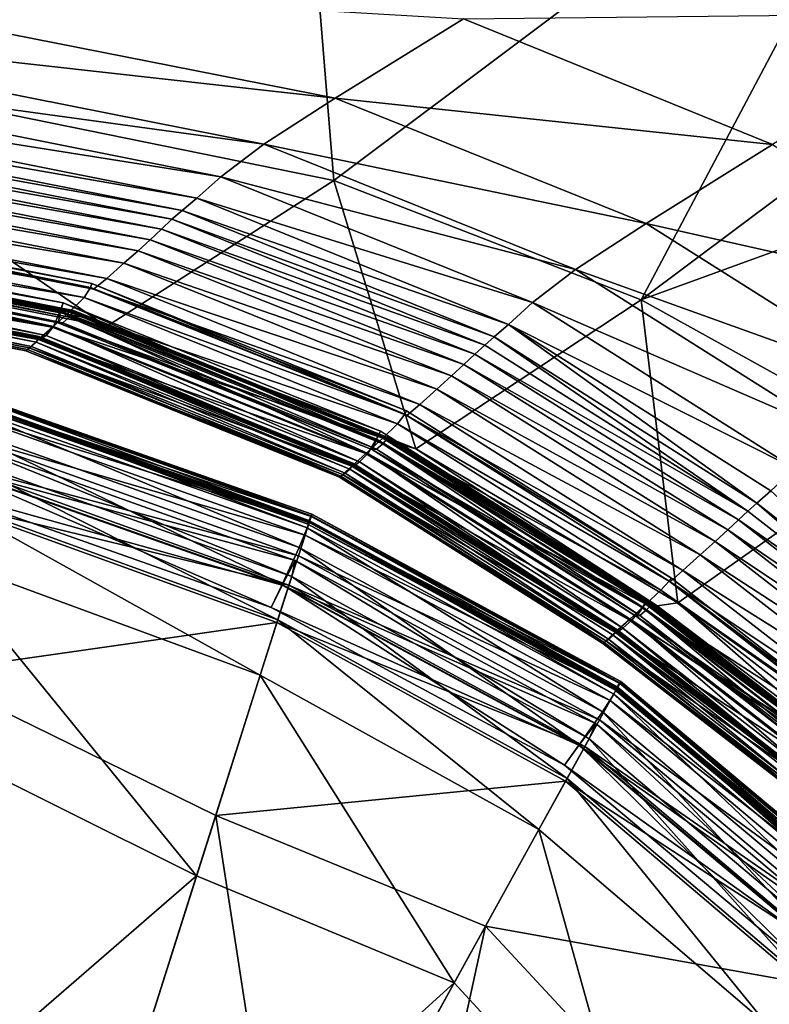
# Model space of a CAD drawing. Header units: millimetres. Extents: x 2387 to 13955, y -4964 to 364.
# Tile 617 of 1056: x 6929 to 6962, y -2908 to -2864. Entities that reach past the tile are written whole.
import ezdxf

# ---------------------------------------------------------------- set-up
doc = ezdxf.new("R2010")
doc.units = ezdxf.units.MM
doc.header["$MEASUREMENT"] = 0
doc.layers.add('Predefinito', color=7, linetype='Continuous', true_color=0x000000)

msp = doc.modelspace()

# ---------------------------------------------------------------- linework, layer by layer
at = {"layer": 'Predefinito'}
for points in [[(6914.95, -2865.628, 486.539), (6940.281, -2844.508, 608.632), (6881.755, -2834.739, 608.711)], [(6940.281, -2844.508, 608.632), (6914.95, -2865.628, 486.539), (6942.463, -2871.227, 486.176)], [(6942.463, -2871.227, 486.176), (6969.574, -2850.903, 608.395), (6940.281, -2844.508, 608.632)], [(6969.574, -2850.903, 608.395), (6942.463, -2871.227, 486.176), (6956.001, -2876.493, 485.82)], [(6956.001, -2876.493, 485.82), (6983.206, -2856.125, 608.157), (6969.574, -2850.903, 608.395)], [(6994.749, -2862.371, 608.078), (6983.206, -2856.125, 608.157), (6956.001, -2876.493, 485.82)], [(6911.879, -2864.183, 12.254), (6914.856, -2862.143, 12.171), (6942.524, -2867.603, 12.171)], [(6948.175, -2864.108, 12.171), (6942.524, -2867.603, 12.171), (6914.856, -2862.143, 12.171)], [(6956.001, -2876.493, 485.82), (6967.512, -2882.874, 485.701), (6994.749, -2862.371, 608.078)], [(6971.081, -2863.857, 12.171), (6961.795, -2869.649, 12.171), (6948.175, -2864.108, 12.171)], [(6910.106, -2865.624, 12.505), (6911.879, -2864.183, 12.254), (6939.381, -2869.634, 12.256)], [(6942.524, -2867.603, 12.171), (6939.381, -2869.634, 12.256), (6911.879, -2864.183, 12.254)], [(6942.524, -2867.603, 12.171), (6948.175, -2864.108, 12.171), (6961.795, -2869.649, 12.171)], [(6909.116, -2866.576, 12.844), (6910.106, -2865.624, 12.505), (6937.489, -2871.065, 12.51)], [(6939.381, -2869.634, 12.256), (6937.489, -2871.065, 12.51), (6910.106, -2865.624, 12.505)], [(6914.95, -2865.628, 486.539), (6905.471, -2872.348, 441.057), (6932.444, -2877.662, 440.811)], [(6932.444, -2877.662, 440.811), (6942.463, -2871.227, 486.176), (6914.95, -2865.628, 486.539)], [(6908.487, -2867.15, 13.192), (6909.116, -2866.576, 12.844), (6936.427, -2872.004, 12.852)], [(6937.489, -2871.065, 12.51), (6936.427, -2872.004, 12.852), (6909.116, -2866.576, 12.844)], [(6908.034, -2867.559, 13.432), (6908.487, -2867.15, 13.192), (6935.778, -2872.557, 13.198)], [(6936.427, -2872.004, 12.852), (6935.778, -2872.557, 13.198), (6908.487, -2867.15, 13.192)], [(6907.572, -2868.019, 13.448), (6908.034, -2867.559, 13.432), (6935.327, -2872.941, 13.433)], [(6935.778, -2872.557, 13.198), (6935.327, -2872.941, 13.433), (6908.034, -2867.559, 13.432)], [(6939.381, -2869.634, 12.256), (6942.524, -2867.603, 12.171), (6956.224, -2873.124, 12.171)], [(6961.795, -2869.649, 12.171), (6956.224, -2873.124, 12.171), (6942.524, -2867.603, 12.171)], [(6907.096, -2868.505, 13.412), (6907.572, -2868.019, 13.448), (6934.861, -2873.373, 13.443)], [(6935.327, -2872.941, 13.433), (6934.861, -2873.373, 13.443), (6907.572, -2868.019, 13.448)], [(6906.605, -2868.995, 13.496), (6907.096, -2868.505, 13.412), (6934.367, -2873.84, 13.404)], [(6934.861, -2873.373, 13.443), (6934.367, -2873.84, 13.404), (6907.096, -2868.505, 13.412)], [(6906.037, -2869.551, 13.879), (6906.605, -2868.995, 13.496), (6933.832, -2874.326, 13.49)], [(6934.367, -2873.84, 13.404), (6933.832, -2874.326, 13.49), (6906.605, -2868.995, 13.496)], [(6905.331, -2870.237, 14.741), (6906.037, -2869.551, 13.879), (6933.21, -2874.881, 13.877)], [(6933.832, -2874.326, 13.49), (6933.21, -2874.881, 13.877), (6906.037, -2869.551, 13.879)], [(6937.489, -2871.065, 12.51), (6939.381, -2869.634, 12.256), (6953.116, -2875.154, 12.258)], [(6956.224, -2873.124, 12.171), (6953.116, -2875.154, 12.258), (6939.381, -2869.634, 12.256)], [(6956.224, -2873.124, 12.171), (6961.795, -2869.649, 12.171), (6973.321, -2876.969, 12.171)], [(6904.767, -2870.71, 15.646), (6905.331, -2870.237, 14.741), (6932.455, -2875.555, 14.741)], [(6933.21, -2874.881, 13.877), (6932.455, -2875.555, 14.741), (6905.331, -2870.237, 14.741)], [(6904.379, -2871.086, 16.197), (6904.625, -2870.629, 16.16), (6931.742, -2875.945, 16.165)], [(6904.625, -2870.629, 16.16), (6904.66, -2870.449, 16.318), (6931.796, -2875.774, 16.326)], [(6904.66, -2870.449, 16.318), (6904.625, -2870.629, 16.16), (6931.742, -2875.945, 16.165)], [(6931.796, -2875.774, 16.326), (6931.742, -2875.945, 16.165), (6904.625, -2870.629, 16.16)], [(6931.865, -2876.019, 15.647), (6931.742, -2875.945, 16.165), (6904.625, -2870.629, 16.16)], [(6904.625, -2870.629, 16.16), (6904.767, -2870.71, 15.646), (6931.865, -2876.019, 15.647)], [(6931.742, -2875.945, 16.165), (6931.796, -2875.774, 16.326), (6904.66, -2870.449, 16.318)], [(6932.455, -2875.555, 14.741), (6931.865, -2876.019, 15.647), (6904.767, -2870.71, 15.646)], [(6903.78, -2871.738, 16.944), (6904.379, -2871.086, 16.197), (6931.455, -2876.386, 16.198)], [(6931.742, -2875.945, 16.165), (6931.455, -2876.386, 16.198), (6904.379, -2871.086, 16.197)], [(6942.463, -2871.227, 486.176), (6932.444, -2877.662, 440.811), (6946.075, -2883.063, 440.574)], [(6936.427, -2872.004, 12.852), (6937.489, -2871.065, 12.51), (6951.221, -2876.609, 12.519)], [(6953.116, -2875.154, 12.258), (6951.221, -2876.609, 12.519), (6937.489, -2871.065, 12.51)], [(6946.075, -2883.063, 440.574), (6956.001, -2876.493, 485.82), (6942.463, -2871.227, 486.176)], [(6903.287, -2872.224, 427.574), (6903.315, -2871.696, 426.638), (6930.412, -2876.996, 426.63)], [(6903.382, -2871.304, 426.488), (6903.294, -2871.714, 426.429), (6930.389, -2877.013, 426.421)], [(6903.315, -2871.696, 426.638), (6903.382, -2871.304, 426.488), (6930.526, -2876.618, 426.478)], [(6930.526, -2876.618, 426.478), (6930.412, -2876.996, 426.63), (6903.315, -2871.696, 426.638)], [(6930.389, -2877.013, 426.421), (6930.526, -2876.618, 426.478), (6903.382, -2871.304, 426.488)], [(6903.908, -2871.663, 433.477), (6903.869, -2871.766, 433.306), (6930.936, -2877.058, 433.3)], [(6903.92, -2871.724, 433.672), (6903.908, -2871.663, 433.477), (6930.986, -2876.958, 433.47)], [(6930.936, -2877.058, 433.3), (6930.986, -2876.958, 433.47), (6903.908, -2871.663, 433.477)], [(6903.069, -2872.426, 18.688), (6903.78, -2871.738, 16.944), (6930.811, -2877.021, 16.944)], [(6903.294, -2871.714, 426.429), (6903.088, -2872.39, 425.629), (6930.106, -2877.665, 425.625)], [(6930.106, -2877.665, 425.625), (6930.389, -2877.013, 426.421), (6903.294, -2871.714, 426.429)], [(6903.75, -2871.972, 432.398), (6903.494, -2872.22, 429.99), (6930.518, -2877.498, 429.986)], [(6903.869, -2871.766, 433.306), (6903.75, -2871.972, 432.398), (6930.795, -2877.257, 432.393)], [(6930.518, -2877.498, 429.986), (6930.795, -2877.257, 432.393), (6903.75, -2871.972, 432.398)], [(6931.455, -2876.386, 16.198), (6930.811, -2877.021, 16.944), (6903.78, -2871.738, 16.944)], [(6930.795, -2877.257, 432.393), (6930.936, -2877.058, 433.3), (6903.869, -2871.766, 433.306)], [(6904.307, -2871.951, 435.622), (6903.92, -2871.724, 433.672), (6930.99, -2877.017, 433.666)], [(6930.986, -2876.958, 433.47), (6930.99, -2877.017, 433.666), (6903.92, -2871.724, 433.672)], [(6905.471, -2872.348, 441.057), (6904.307, -2871.951, 435.622), (6931.344, -2877.247, 435.556)], [(6930.99, -2877.017, 433.666), (6931.344, -2877.247, 435.556), (6904.307, -2871.951, 435.622)], [(6935.778, -2872.557, 13.198), (6936.427, -2872.004, 12.852), (6950.153, -2877.571, 12.864)], [(6951.221, -2876.609, 12.519), (6950.153, -2877.571, 12.864), (6936.427, -2872.004, 12.852)], [(6902.488, -2872.989, 21.717), (6903.069, -2872.426, 18.688), (6930.057, -2877.693, 18.688)], [(6903.088, -2872.39, 425.629), (6902.803, -2872.796, 423.257), (6929.781, -2878.057, 423.255)], [(6930.811, -2877.021, 16.944), (6930.057, -2877.693, 18.688), (6903.069, -2872.426, 18.688)], [(6929.781, -2878.057, 423.255), (6930.106, -2877.665, 425.625), (6903.088, -2872.39, 425.629)], [(6903.494, -2872.22, 429.99), (6903.287, -2872.224, 427.574), (6930.319, -2877.503, 427.569)], [(6930.412, -2876.996, 426.63), (6930.319, -2877.503, 427.569), (6903.287, -2872.224, 427.574)], [(6930.319, -2877.503, 427.569), (6930.518, -2877.498, 429.986), (6903.494, -2872.22, 429.99)], [(6931.344, -2877.247, 435.556), (6932.444, -2877.662, 440.811), (6905.471, -2872.348, 441.057)], [(6935.327, -2872.941, 13.433), (6935.778, -2872.557, 13.198), (6949.528, -2878.119, 13.206)], [(6950.153, -2877.571, 12.864), (6949.528, -2878.119, 13.206), (6935.778, -2872.557, 13.198)], [(6902.1, -2873.365, 25.291), (6902.488, -2872.989, 21.717), (6929.441, -2878.243, 21.717)], [(6902.468, -2872.932, 419.535), (6902.382, -2873.111, 417.707), (6929.336, -2878.364, 417.706)], [(6902.494, -2872.839, 419.713), (6902.468, -2872.932, 419.535), (6929.442, -2878.191, 419.533)], [(6929.336, -2878.364, 417.706), (6929.442, -2878.191, 419.533), (6902.468, -2872.932, 419.535)], [(6930.057, -2877.693, 18.688), (6929.441, -2878.243, 21.717), (6902.488, -2872.989, 21.717)], [(6929.442, -2878.191, 419.533), (6929.479, -2878.101, 419.711), (6902.494, -2872.839, 419.713)], [(6902.494, -2872.911, 419.903), (6902.494, -2872.839, 419.713), (6929.479, -2878.101, 419.711)], [(6902.564, -2872.959, 420.84), (6902.494, -2872.911, 419.903), (6929.469, -2878.171, 419.901)], [(6929.479, -2878.101, 419.711), (6929.469, -2878.171, 419.901), (6902.494, -2872.911, 419.903)], [(6902.803, -2872.796, 423.257), (6902.564, -2872.959, 420.84), (6929.53, -2878.217, 420.839)], [(6929.469, -2878.171, 419.901), (6929.53, -2878.217, 420.839), (6902.564, -2872.959, 420.84)], [(6929.53, -2878.217, 420.839), (6929.781, -2878.057, 423.255), (6902.803, -2872.796, 423.257)], [(6934.861, -2873.373, 13.443), (6935.327, -2872.941, 13.433), (6949.113, -2878.482, 13.433)], [(6949.528, -2878.119, 13.206), (6949.113, -2878.482, 13.433), (6935.327, -2872.941, 13.433)], [(6901.971, -2873.49, 28.67), (6902.1, -2873.365, 25.291), (6929.03, -2878.61, 25.291)], [(6902.2, -2873.299, 412.57), (6902.028, -2873.442, 360.748), (6928.954, -2878.685, 360.748)], [(6929.441, -2878.243, 21.717), (6929.03, -2878.61, 25.291), (6902.1, -2873.365, 25.291)], [(6902.382, -2873.111, 417.707), (6902.2, -2873.299, 412.57), (6929.138, -2878.546, 412.57)], [(6928.954, -2878.685, 360.748), (6929.138, -2878.546, 412.57), (6902.2, -2873.299, 412.57)], [(6929.138, -2878.546, 412.57), (6929.336, -2878.364, 417.706), (6902.382, -2873.111, 417.707)], [(6934.367, -2873.84, 13.404), (6934.861, -2873.373, 13.443), (6948.678, -2878.888, 13.435)], [(6949.113, -2878.482, 13.433), (6948.678, -2878.888, 13.435), (6934.861, -2873.373, 13.443)], [(6953.116, -2875.154, 12.258), (6956.224, -2873.124, 12.171), (6967.783, -2880.432, 12.171)], [(6973.321, -2876.969, 12.171), (6967.783, -2880.432, 12.171), (6956.224, -2873.124, 12.171)], [(6902.028, -2873.442, 360.748), (6901.971, -2873.49, 218.865), (6928.893, -2878.732, 218.865)], [(6928.893, -2878.732, 77.86), (6928.893, -2878.732, 218.865), (6901.971, -2873.49, 218.865)], [(6901.971, -2873.49, 218.865), (6901.971, -2873.49, 77.86), (6928.893, -2878.732, 77.86)], [(6928.893, -2878.732, 28.67), (6928.893, -2878.732, 77.86), (6901.971, -2873.49, 77.86)], [(6901.971, -2873.49, 77.86), (6901.971, -2873.49, 28.67), (6928.893, -2878.732, 28.67)], [(6929.03, -2878.61, 25.291), (6928.893, -2878.732, 28.67), (6901.971, -2873.49, 28.67)], [(6928.893, -2878.732, 218.865), (6928.954, -2878.685, 360.748), (6902.028, -2873.442, 360.748)], [(6933.832, -2874.326, 13.49), (6934.367, -2873.84, 13.404), (6948.197, -2879.34, 13.392)], [(6948.678, -2878.888, 13.435), (6948.197, -2879.34, 13.392), (6934.367, -2873.84, 13.404)], [(6933.21, -2874.881, 13.877), (6933.832, -2874.326, 13.49), (6947.649, -2879.843, 13.482)], [(6948.197, -2879.34, 13.392), (6947.649, -2879.843, 13.482), (6933.832, -2874.326, 13.49)], [(6932.455, -2875.555, 14.741), (6933.21, -2874.881, 13.877), (6947.009, -2880.423, 13.875)], [(6947.649, -2879.843, 13.482), (6947.009, -2880.423, 13.875), (6933.21, -2874.881, 13.877)], [(6951.221, -2876.609, 12.519), (6953.116, -2875.154, 12.258), (6964.688, -2882.46, 12.259)], [(6967.783, -2880.432, 12.171), (6964.688, -2882.46, 12.259), (6953.116, -2875.154, 12.258)], [(6931.865, -2876.019, 15.647), (6932.455, -2875.555, 14.741), (6946.251, -2881.109, 14.741)], [(6947.009, -2880.423, 13.875), (6946.251, -2881.109, 14.741), (6932.455, -2875.555, 14.741)], [(6931.455, -2876.386, 16.198), (6931.742, -2875.945, 16.165), (6945.592, -2881.534, 16.172)], [(6931.742, -2875.945, 16.165), (6931.796, -2875.774, 16.326), (6945.67, -2881.377, 16.337)], [(6931.796, -2875.774, 16.326), (6931.742, -2875.945, 16.165), (6945.592, -2881.534, 16.172)], [(6945.67, -2881.377, 16.337), (6945.592, -2881.534, 16.172), (6931.742, -2875.945, 16.165)], [(6931.742, -2875.945, 16.165), (6931.865, -2876.019, 15.647), (6945.678, -2881.585, 15.649)], [(6945.678, -2881.585, 15.649), (6945.592, -2881.534, 16.172), (6931.742, -2875.945, 16.165)], [(6945.592, -2881.534, 16.172), (6945.67, -2881.377, 16.337), (6931.796, -2875.774, 16.326)], [(6946.251, -2881.109, 14.741), (6945.678, -2881.585, 15.649), (6931.865, -2876.019, 15.647)], [(6930.811, -2877.021, 16.944), (6931.455, -2876.386, 16.198), (6945.269, -2881.955, 16.2)], [(6945.592, -2881.534, 16.172), (6945.269, -2881.955, 16.2), (6931.455, -2876.386, 16.198)], [(6930.526, -2876.618, 426.478), (6930.389, -2877.013, 426.421), (6944.326, -2882.646, 426.415)], [(6930.412, -2876.996, 426.63), (6930.526, -2876.618, 426.478), (6944.522, -2882.277, 426.47)], [(6944.326, -2882.646, 426.415), (6944.522, -2882.277, 426.47), (6930.526, -2876.618, 426.478)], [(6956.001, -2876.493, 485.82), (6946.075, -2883.063, 440.574), (6957.618, -2889.849, 440.494)], [(6950.153, -2877.571, 12.864), (6951.221, -2876.609, 12.519), (6962.787, -2883.928, 12.524)], [(6964.688, -2882.46, 12.259), (6962.787, -2883.928, 12.524), (6951.221, -2876.609, 12.519)], [(6957.618, -2889.849, 440.494), (6967.512, -2882.874, 485.701), (6956.001, -2876.493, 485.82)], [(6930.057, -2877.693, 18.688), (6930.811, -2877.021, 16.944), (6944.618, -2882.588, 16.944)], [(6930.389, -2877.013, 426.421), (6930.106, -2877.665, 425.625), (6943.954, -2883.259, 425.624)], [(6930.319, -2877.503, 427.569), (6930.412, -2876.996, 426.63), (6944.349, -2882.629, 426.624)], [(6943.954, -2883.259, 425.624), (6944.326, -2882.646, 426.415), (6930.389, -2877.013, 426.421)], [(6944.522, -2882.277, 426.47), (6944.349, -2882.629, 426.624), (6930.412, -2876.996, 426.63)], [(6930.795, -2877.257, 432.393), (6930.518, -2877.498, 429.986), (6944.337, -2883.078, 429.986)], [(6930.936, -2877.058, 433.3), (6930.795, -2877.257, 432.393), (6944.62, -2882.84, 432.393)], [(6944.337, -2883.078, 429.986), (6944.62, -2882.84, 432.393), (6930.795, -2877.257, 432.393)], [(6945.269, -2881.955, 16.2), (6944.618, -2882.588, 16.944), (6930.811, -2877.021, 16.944)], [(6930.986, -2876.958, 433.47), (6930.936, -2877.058, 433.3), (6944.78, -2882.649, 433.298)], [(6944.62, -2882.84, 432.393), (6944.78, -2882.649, 433.298), (6930.936, -2877.058, 433.3)], [(6930.99, -2877.017, 433.666), (6930.986, -2876.958, 433.47), (6944.842, -2882.556, 433.467)], [(6944.78, -2882.649, 433.298), (6944.842, -2882.556, 433.467), (6930.986, -2876.958, 433.47)], [(6944.842, -2882.556, 433.467), (6944.834, -2882.609, 433.663), (6930.99, -2877.017, 433.666)], [(6931.344, -2877.247, 435.556), (6930.99, -2877.017, 433.666), (6944.834, -2882.609, 433.663)], [(6932.444, -2877.662, 440.811), (6931.344, -2877.247, 435.556), (6945.122, -2882.785, 435.496)], [(6944.834, -2882.609, 433.663), (6945.122, -2882.785, 435.496), (6931.344, -2877.247, 435.556)], [(6929.441, -2878.243, 21.717), (6930.057, -2877.693, 18.688), (6943.869, -2883.265, 18.688)], [(6930.106, -2877.665, 425.625), (6929.781, -2878.057, 423.255), (6943.6, -2883.638, 423.255)], [(6944.618, -2882.588, 16.944), (6943.869, -2883.265, 18.688), (6930.057, -2877.693, 18.688)], [(6943.6, -2883.638, 423.255), (6943.954, -2883.259, 425.624), (6930.106, -2877.665, 425.625)], [(6930.518, -2877.498, 429.986), (6930.319, -2877.503, 427.569), (6944.167, -2883.097, 427.568)], [(6944.349, -2882.629, 426.624), (6944.167, -2883.097, 427.568), (6930.319, -2877.503, 427.569)], [(6944.167, -2883.097, 427.568), (6944.337, -2883.078, 429.986), (6930.518, -2877.498, 429.986)], [(6945.122, -2882.785, 435.496), (6946.075, -2883.063, 440.574), (6932.444, -2877.662, 440.811)], [(6961.105, -2885.449, 13.211), (6949.528, -2878.119, 13.206), (6950.153, -2877.571, 12.864)], [(6962.787, -2883.928, 12.524), (6961.715, -2884.903, 12.872), (6950.153, -2877.571, 12.864)], [(6950.153, -2877.571, 12.864), (6961.715, -2884.903, 12.872), (6961.105, -2885.449, 13.211)], [(6929.442, -2878.191, 419.533), (6929.336, -2878.364, 417.706), (6943.162, -2883.948, 417.706)], [(6929.479, -2878.101, 419.711), (6929.442, -2878.191, 419.533), (6943.286, -2883.783, 419.532)], [(6943.162, -2883.948, 417.706), (6943.286, -2883.783, 419.532), (6929.442, -2878.191, 419.533)], [(6929.469, -2878.171, 419.901), (6929.479, -2878.101, 419.711), (6943.336, -2883.699, 419.709)], [(6943.336, -2883.699, 419.709), (6943.313, -2883.762, 419.9), (6929.469, -2878.171, 419.901)], [(6929.53, -2878.217, 420.839), (6929.469, -2878.171, 419.901), (6943.313, -2883.762, 419.9)], [(6943.286, -2883.783, 419.532), (6943.336, -2883.699, 419.709), (6929.479, -2878.101, 419.711)], [(6929.781, -2878.057, 423.255), (6929.53, -2878.217, 420.839), (6943.356, -2883.8, 420.838)], [(6943.356, -2883.8, 420.838), (6943.6, -2883.638, 423.255), (6929.781, -2878.057, 423.255)], [(6960.714, -2885.8, 13.434), (6949.113, -2878.482, 13.433), (6949.528, -2878.119, 13.206)], [(6949.528, -2878.119, 13.206), (6961.105, -2885.449, 13.211), (6960.714, -2885.8, 13.434)], [(6928.893, -2878.732, 28.67), (6929.03, -2878.61, 25.291), (6942.848, -2884.189, 25.291)], [(6929.138, -2878.546, 412.57), (6928.954, -2878.685, 360.748), (6942.773, -2884.266, 360.748)], [(6929.03, -2878.61, 25.291), (6929.441, -2878.243, 21.717), (6943.257, -2883.82, 21.717)], [(6943.257, -2883.82, 21.717), (6942.848, -2884.189, 25.291), (6929.03, -2878.61, 25.291)], [(6929.336, -2878.364, 417.706), (6929.138, -2878.546, 412.57), (6942.957, -2884.127, 412.57)], [(6942.773, -2884.266, 360.748), (6942.957, -2884.127, 412.57), (6929.138, -2878.546, 412.57)], [(6942.957, -2884.127, 412.57), (6943.162, -2883.948, 417.706), (6929.336, -2878.364, 417.706)], [(6943.869, -2883.265, 18.688), (6943.257, -2883.82, 21.717), (6929.441, -2878.243, 21.717)], [(6943.313, -2883.762, 419.9), (6943.356, -2883.8, 420.838), (6929.53, -2878.217, 420.839)], [(6948.678, -2878.888, 13.435), (6949.113, -2878.482, 13.433), (6960.714, -2885.8, 13.434)], [(6928.954, -2878.685, 360.748), (6928.893, -2878.732, 218.865), (6942.712, -2884.312, 218.865)], [(6928.893, -2878.732, 218.865), (6928.893, -2878.732, 77.86), (6942.712, -2884.312, 77.86)], [(6942.712, -2884.312, 77.86), (6942.712, -2884.312, 218.865), (6928.893, -2878.732, 218.865)], [(6942.848, -2884.189, 25.291), (6942.712, -2884.312, 28.67), (6928.893, -2878.732, 28.67)], [(6928.893, -2878.732, 77.86), (6928.893, -2878.732, 28.67), (6942.712, -2884.312, 28.67)], [(6942.712, -2884.312, 28.67), (6942.712, -2884.312, 77.86), (6928.893, -2878.732, 77.86)], [(6942.712, -2884.312, 218.865), (6942.773, -2884.266, 360.748), (6928.954, -2878.685, 360.748)], [(6948.197, -2879.34, 13.392), (6948.678, -2878.888, 13.435), (6960.294, -2886.188, 13.431)], [(6960.714, -2885.8, 13.434), (6960.294, -2886.188, 13.431), (6948.678, -2878.888, 13.435)], [(6947.649, -2879.843, 13.482), (6948.197, -2879.34, 13.392), (6959.82, -2886.628, 13.385)], [(6960.294, -2886.188, 13.431), (6959.82, -2886.628, 13.385), (6948.197, -2879.34, 13.392)], [(6947.009, -2880.423, 13.875), (6947.649, -2879.843, 13.482), (6959.262, -2887.139, 13.477)], [(6959.82, -2886.628, 13.385), (6959.262, -2887.139, 13.477), (6947.649, -2879.843, 13.482)], [(6925.609, -2880.667, 418.517), (6925.564, -2880.826, 418.847), (6941.293, -2886.36, 418.847)], [(6925.564, -2880.826, 418.847), (6925.602, -2880.733, 419.203), (6941.341, -2886.273, 419.203)], [(6925.596, -2881.339, 296.747), (6925.656, -2880.765, 298.518), (6941.37, -2886.309, 298.518)], [(6925.602, -2880.733, 419.203), (6925.649, -2880.693, 419.926), (6941.383, -2886.239, 419.925)], [(6941.383, -2886.239, 419.925), (6941.341, -2886.273, 419.203), (6925.602, -2880.733, 419.203)], [(6925.675, -2880.453, 417.272), (6925.609, -2880.667, 418.517), (6941.361, -2886.21, 418.517)], [(6941.293, -2886.36, 418.847), (6941.361, -2886.21, 418.517), (6925.609, -2880.667, 418.517)], [(6925.649, -2880.693, 419.926), (6925.63, -2881.011, 421.354), (6941.294, -2886.546, 421.354)], [(6941.294, -2886.546, 421.354), (6941.383, -2886.239, 419.925), (6925.649, -2880.693, 419.926)], [(6925.656, -2880.765, 298.518), (6925.686, -2880.478, 301.001), (6941.459, -2886.034, 301.001)], [(6941.459, -2886.034, 301.001), (6941.37, -2886.309, 298.518), (6925.656, -2880.765, 298.518)], [(6925.696, -2880.382, 414.173), (6925.675, -2880.453, 417.272), (6941.456, -2886.009, 417.272)], [(6941.361, -2886.21, 418.517), (6941.456, -2886.009, 417.272), (6925.675, -2880.453, 417.272)], [(6925.686, -2880.478, 301.001), (6925.696, -2880.382, 304.514), (6941.488, -2885.942, 304.514)], [(6941.488, -2885.942, 304.514), (6941.459, -2886.034, 301.001), (6925.686, -2880.478, 301.001)], [(6925.696, -2880.382, 359.343), (6925.696, -2880.382, 398.452), (6941.488, -2885.942, 398.452)], [(6941.488, -2885.942, 398.452), (6941.488, -2885.942, 359.343), (6925.696, -2880.382, 359.343)], [(6925.696, -2880.382, 320.235), (6925.696, -2880.382, 359.343), (6941.488, -2885.942, 359.343)], [(6941.488, -2885.942, 359.343), (6941.488, -2885.942, 320.235), (6925.696, -2880.382, 320.235)], [(6941.456, -2886.009, 417.272), (6941.488, -2885.942, 414.173), (6925.696, -2880.382, 414.173)], [(6925.696, -2880.382, 398.452), (6925.696, -2880.382, 414.173), (6941.488, -2885.942, 414.173)], [(6941.488, -2885.942, 414.173), (6941.488, -2885.942, 398.452), (6925.696, -2880.382, 398.452)], [(6925.696, -2880.382, 304.514), (6925.696, -2880.382, 320.235), (6941.488, -2885.942, 320.235)], [(6941.488, -2885.942, 320.235), (6941.488, -2885.942, 304.514), (6925.696, -2880.382, 304.514)], [(6946.251, -2881.109, 14.741), (6947.009, -2880.423, 13.875), (6958.609, -2887.733, 13.874)], [(6959.262, -2887.139, 13.477), (6958.609, -2887.733, 13.874), (6947.009, -2880.423, 13.875)], [(6925.63, -2881.011, 421.354), (6925.427, -2881.919, 422.4), (6940.941, -2887.406, 422.399)], [(6941.341, -2886.273, 419.203), (6941.293, -2886.36, 418.847), (6925.564, -2880.826, 418.847)], [(6940.941, -2887.406, 422.399), (6941.294, -2886.546, 421.354), (6925.63, -2881.011, 421.354)], [(6945.678, -2881.585, 15.649), (6946.251, -2881.109, 14.741), (6957.848, -2888.425, 14.741)], [(6958.609, -2887.733, 13.874), (6957.848, -2888.425, 14.741), (6946.251, -2881.109, 14.741)], [(6925.496, -2882.296, 295.37), (6925.596, -2881.339, 296.747), (6941.193, -2886.86, 296.747)], [(6941.37, -2886.309, 298.518), (6941.193, -2886.86, 296.747), (6925.596, -2881.339, 296.747)], [(6945.269, -2881.955, 16.2), (6945.592, -2881.534, 16.172), (6957.241, -2888.892, 16.178)], [(6945.592, -2881.534, 16.172), (6945.67, -2881.377, 16.337), (6957.344, -2888.755, 16.346)], [(6957.344, -2888.755, 16.346), (6945.67, -2881.377, 16.337), (6945.592, -2881.534, 16.172)], [(6957.344, -2888.755, 16.346), (6957.241, -2888.892, 16.178), (6945.592, -2881.534, 16.172)], [(6945.592, -2881.534, 16.172), (6957.24, -2888.892, 16.178), (6957.344, -2888.755, 16.346)], [(6957.24, -2888.892, 16.178), (6945.592, -2881.534, 16.172), (6945.678, -2881.585, 15.649)], [(6957.848, -2888.425, 14.741), (6957.288, -2888.912, 15.651), (6945.678, -2881.585, 15.649)], [(6945.678, -2881.585, 15.649), (6957.288, -2888.912, 15.651), (6957.24, -2888.892, 16.178)], [(6925.427, -2881.919, 422.4), (6924.92, -2883.648, 421.975), (6940.186, -2889.033, 421.973)], [(6940.186, -2889.033, 421.973), (6940.941, -2887.406, 422.399), (6925.427, -2881.919, 422.4)], [(6944.618, -2882.588, 16.944), (6945.269, -2881.955, 16.2), (6956.881, -2889.283, 16.202)], [(6957.241, -2888.892, 16.178), (6956.881, -2889.283, 16.202), (6945.269, -2881.955, 16.2)], [(6924.917, -2883.675, 422.026), (6925.365, -2882.511, 423.858), (6940.758, -2887.974, 423.857)], [(6925.356, -2883.636, 294.386), (6925.496, -2882.296, 295.37), (6940.899, -2887.778, 295.37)], [(6925.365, -2882.511, 423.858), (6925.396, -2883.248, 426.931), (6940.606, -2888.691, 426.931)], [(6940.606, -2888.691, 426.931), (6940.758, -2887.974, 423.857), (6925.365, -2882.511, 423.858)], [(6941.193, -2886.86, 296.747), (6940.899, -2887.778, 295.37), (6925.496, -2882.296, 295.37)], [(6956.308, -2889.723, 426.462), (6944.522, -2882.277, 426.47), (6944.326, -2882.646, 426.415)], [(6944.349, -2882.629, 426.624), (6944.522, -2882.277, 426.47), (6956.308, -2889.723, 426.462)], [(6943.869, -2883.265, 18.688), (6944.618, -2882.588, 16.944), (6956.218, -2889.907, 16.944)], [(6956.052, -2890.052, 426.41), (6944.326, -2882.646, 426.415), (6943.954, -2883.259, 425.624)], [(6944.167, -2883.097, 427.568), (6944.349, -2882.629, 426.624), (6956.075, -2890.034, 426.619)], [(6944.326, -2882.646, 426.415), (6956.052, -2890.052, 426.41), (6956.308, -2889.723, 426.462)], [(6944.62, -2882.84, 432.393), (6944.337, -2883.078, 429.986), (6955.942, -2890.402, 429.987)], [(6956.308, -2889.723, 426.462), (6956.075, -2890.034, 426.619), (6944.349, -2882.629, 426.624)], [(6956.881, -2889.283, 16.202), (6956.218, -2889.907, 16.944), (6944.618, -2882.588, 16.944)], [(6956.41, -2889.991, 433.297), (6944.78, -2882.649, 433.298), (6944.62, -2882.84, 432.393)], [(6955.942, -2890.402, 429.987), (6956.232, -2890.168, 432.393), (6944.62, -2882.84, 432.393)], [(6944.62, -2882.84, 432.393), (6956.232, -2890.168, 432.393), (6956.41, -2889.991, 433.297)], [(6956.485, -2889.906, 433.465), (6944.842, -2882.556, 433.467), (6944.78, -2882.649, 433.298)], [(6944.78, -2882.649, 433.298), (6956.41, -2889.991, 433.297), (6956.485, -2889.906, 433.465)], [(6944.834, -2882.609, 433.663), (6944.842, -2882.556, 433.467), (6956.485, -2889.906, 433.465)], [(6945.122, -2882.785, 435.496), (6944.834, -2882.609, 433.663), (6956.464, -2889.95, 433.662)], [(6956.485, -2889.906, 433.465), (6956.464, -2889.95, 433.662), (6944.834, -2882.609, 433.663)], [(6946.075, -2883.063, 440.574), (6945.122, -2882.785, 435.496), (6956.718, -2889.98, 435.475)], [(6956.464, -2889.95, 433.662), (6956.718, -2889.98, 435.475), (6945.122, -2882.785, 435.496)], [(6967.512, -2882.874, 485.701), (6957.618, -2889.849, 440.494), (6965.556, -2895.454, 440.492)], [(6925.396, -2883.248, 426.931), (6925.189, -2885.223, 430.479), (6939.998, -2890.587, 430.479)], [(6939.998, -2890.587, 430.479), (6940.606, -2888.691, 426.931), (6925.396, -2883.248, 426.931)], [(6943.257, -2883.82, 21.717), (6943.869, -2883.265, 18.688), (6955.472, -2890.587, 18.688)], [(6943.954, -2883.259, 425.624), (6943.6, -2883.638, 423.255), (6955.205, -2890.962, 423.255)], [(6956.218, -2889.907, 16.944), (6955.472, -2890.587, 18.688), (6943.869, -2883.265, 18.688)], [(6955.205, -2890.962, 423.255), (6955.589, -2890.603, 425.622), (6943.954, -2883.259, 425.624)], [(6943.954, -2883.259, 425.624), (6955.589, -2890.603, 425.622), (6956.052, -2890.052, 426.41)], [(6944.337, -2883.078, 429.986), (6944.167, -2883.097, 427.568), (6955.802, -2890.442, 427.566)], [(6956.075, -2890.034, 426.619), (6955.802, -2890.442, 427.566), (6944.167, -2883.097, 427.568)], [(6955.802, -2890.442, 427.566), (6955.942, -2890.402, 429.987), (6944.337, -2883.078, 429.986)], [(6956.718, -2889.98, 435.475), (6957.618, -2889.849, 440.494), (6946.075, -2883.063, 440.574)], [(6924.92, -2883.648, 421.975), (6924.59, -2884.724, 421.408), (6939.707, -2890.045, 421.404)], [(6924.59, -2884.724, 421.408), (6924.917, -2883.675, 422.026), (6940.178, -2889.059, 422.024)], [(6940.758, -2887.974, 423.857), (6940.178, -2889.059, 422.024), (6924.917, -2883.675, 422.026)], [(6939.707, -2890.045, 421.404), (6940.186, -2889.033, 421.973), (6924.92, -2883.648, 421.975)], [(6925.175, -2885.358, 293.795), (6925.356, -2883.636, 294.386), (6940.486, -2889.063, 294.386)], [(6940.899, -2887.778, 295.37), (6940.486, -2889.063, 294.386), (6925.356, -2883.636, 294.386)], [(6942.848, -2884.189, 25.291), (6943.257, -2883.82, 21.717), (6954.861, -2891.143, 21.717)], [(6954.917, -2891.124, 419.531), (6943.286, -2883.783, 419.532), (6943.162, -2883.948, 417.706)], [(6955.472, -2890.587, 18.688), (6954.861, -2891.143, 21.717), (6943.257, -2883.82, 21.717)], [(6954.979, -2891.049, 419.708), (6943.336, -2883.699, 419.709), (6943.286, -2883.783, 419.532)], [(6943.286, -2883.783, 419.532), (6954.917, -2891.124, 419.531), (6954.979, -2891.049, 419.708)], [(6943.313, -2883.762, 419.9), (6943.336, -2883.699, 419.709), (6954.979, -2891.049, 419.708)], [(6943.356, -2883.8, 420.838), (6943.313, -2883.762, 419.9), (6954.944, -2891.104, 419.9)], [(6954.979, -2891.049, 419.708), (6954.944, -2891.104, 419.9), (6943.313, -2883.762, 419.9)], [(6943.6, -2883.638, 423.255), (6943.356, -2883.8, 420.838), (6954.967, -2891.129, 420.838)], [(6954.944, -2891.104, 419.9), (6954.967, -2891.129, 420.838), (6943.356, -2883.8, 420.838)], [(6954.967, -2891.129, 420.838), (6955.205, -2890.962, 423.255), (6943.6, -2883.638, 423.255)], [(6942.712, -2884.312, 28.67), (6942.848, -2884.189, 25.291), (6954.453, -2891.514, 25.291)], [(6942.773, -2884.266, 360.748), (6942.712, -2884.312, 218.865), (6954.318, -2891.637, 218.865)], [(6942.957, -2884.127, 412.57), (6942.773, -2884.266, 360.748), (6954.379, -2891.591, 360.748)], [(6954.318, -2891.637, 218.865), (6954.379, -2891.591, 360.748), (6942.773, -2884.266, 360.748)], [(6954.861, -2891.143, 21.717), (6954.453, -2891.514, 25.291), (6942.848, -2884.189, 25.291)], [(6943.162, -2883.948, 417.706), (6942.957, -2884.127, 412.57), (6954.562, -2891.451, 412.57)], [(6954.379, -2891.591, 360.748), (6954.562, -2891.451, 412.57), (6942.957, -2884.127, 412.57)], [(6954.562, -2891.451, 412.57), (6954.773, -2891.276, 417.706), (6943.162, -2883.948, 417.706)], [(6943.162, -2883.948, 417.706), (6954.773, -2891.276, 417.706), (6954.917, -2891.124, 419.531)], [(6954.318, -2891.637, 77.86), (6954.318, -2891.637, 218.865), (6942.712, -2884.312, 218.865)], [(6942.712, -2884.312, 218.865), (6942.712, -2884.312, 77.86), (6954.318, -2891.637, 77.86)], [(6954.318, -2891.637, 28.67), (6954.318, -2891.637, 77.86), (6942.712, -2884.312, 77.86)], [(6942.712, -2884.312, 77.86), (6942.712, -2884.312, 28.67), (6954.318, -2891.637, 28.67)], [(6954.453, -2891.514, 25.291), (6954.318, -2891.637, 28.67), (6942.712, -2884.312, 28.67)], [(6940.178, -2889.059, 422.024), (6939.707, -2890.045, 421.404), (6924.59, -2884.724, 421.408)], [(6969.019, -2891.629, 13.256), (6961.105, -2885.449, 13.211), (6961.715, -2884.903, 12.872)], [(6924.434, -2892.924, 293.5), (6925.175, -2885.358, 293.795), (6939.956, -2890.716, 293.795)], [(6925.189, -2885.223, 430.479), (6924.922, -2887.778, 433.733), (6939.211, -2893.038, 433.733)], [(6940.486, -2889.063, 294.386), (6939.956, -2890.716, 293.795), (6925.175, -2885.358, 293.795)], [(6939.211, -2893.038, 433.733), (6939.998, -2890.587, 430.479), (6925.189, -2885.223, 430.479)], [(6968.637, -2891.977, 13.477), (6960.714, -2885.8, 13.434), (6961.105, -2885.449, 13.211)], [(6961.105, -2885.449, 13.211), (6969.019, -2891.629, 13.256), (6968.637, -2891.977, 13.477)], [(6941.456, -2886.009, 417.272), (6941.361, -2886.21, 418.517), (6954.943, -2893.55, 418.517)], [(6941.488, -2885.942, 414.173), (6941.456, -2886.009, 417.272), (6955.072, -2893.37, 417.272)], [(6954.943, -2893.55, 418.517), (6955.072, -2893.37, 417.272), (6941.456, -2886.009, 417.272)], [(6941.459, -2886.034, 301.001), (6941.488, -2885.942, 304.514), (6955.115, -2893.31, 304.514)], [(6955.115, -2893.31, 359.343), (6955.115, -2893.31, 320.235), (6941.488, -2885.942, 320.235)], [(6941.488, -2885.942, 320.235), (6941.488, -2885.942, 359.343), (6955.115, -2893.31, 359.343)], [(6955.115, -2893.31, 398.452), (6955.115, -2893.31, 359.343), (6941.488, -2885.942, 359.343)], [(6941.488, -2885.942, 359.343), (6941.488, -2885.942, 398.452), (6955.115, -2893.31, 398.452)], [(6955.115, -2893.31, 414.173), (6955.115, -2893.31, 398.452), (6941.488, -2885.942, 398.452)], [(6941.488, -2885.942, 398.452), (6941.488, -2885.942, 414.173), (6955.115, -2893.31, 414.173)], [(6955.072, -2893.37, 417.272), (6955.115, -2893.31, 414.173), (6941.488, -2885.942, 414.173)], [(6955.115, -2893.31, 320.235), (6955.115, -2893.31, 304.514), (6941.488, -2885.942, 304.514)], [(6941.488, -2885.942, 304.514), (6941.488, -2885.942, 320.235), (6955.115, -2893.31, 320.235)], [(6960.294, -2886.188, 13.431), (6960.714, -2885.8, 13.434), (6968.637, -2891.977, 13.477)], [(6941.193, -2886.86, 296.747), (6941.37, -2886.309, 298.518), (6954.927, -2893.648, 298.518)], [(6941.361, -2886.21, 418.517), (6941.293, -2886.36, 418.847), (6954.849, -2893.685, 418.847)], [(6941.293, -2886.36, 418.847), (6941.341, -2886.273, 419.203), (6954.911, -2893.608, 419.203)], [(6954.911, -2893.608, 419.203), (6954.849, -2893.685, 418.847), (6941.293, -2886.36, 418.847)], [(6941.383, -2886.239, 419.925), (6941.294, -2886.546, 421.354), (6954.806, -2893.865, 421.354)], [(6941.341, -2886.273, 419.203), (6941.383, -2886.239, 419.925), (6954.954, -2893.582, 419.925)], [(6954.954, -2893.582, 419.925), (6954.911, -2893.608, 419.203), (6941.341, -2886.273, 419.203)], [(6954.849, -2893.685, 418.847), (6954.943, -2893.55, 418.517), (6941.361, -2886.21, 418.517)], [(6941.37, -2886.309, 298.518), (6941.459, -2886.034, 301.001), (6955.068, -2893.395, 301.001)], [(6955.068, -2893.395, 301.001), (6954.927, -2893.648, 298.518), (6941.37, -2886.309, 298.518)], [(6954.806, -2893.865, 421.354), (6954.954, -2893.582, 419.925), (6941.383, -2886.239, 419.925)], [(6955.115, -2893.31, 304.514), (6955.068, -2893.395, 301.001), (6941.459, -2886.034, 301.001)], [(6959.82, -2886.628, 13.385), (6960.294, -2886.188, 13.431), (6968.222, -2892.357, 13.472)], [(6968.637, -2891.977, 13.477), (6968.222, -2892.357, 13.472), (6960.294, -2886.188, 13.431)], [(6940.899, -2887.778, 295.37), (6941.193, -2886.86, 296.747), (6954.646, -2894.155, 296.747)], [(6941.294, -2886.546, 421.354), (6940.941, -2887.406, 422.399), (6954.302, -2894.644, 422.398)], [(6954.927, -2893.648, 298.518), (6954.646, -2894.155, 296.747), (6941.193, -2886.86, 296.747)], [(6954.302, -2894.644, 422.398), (6954.806, -2893.865, 421.354), (6941.294, -2886.546, 421.354)], [(6959.262, -2887.139, 13.477), (6959.82, -2886.628, 13.385), (6967.747, -2892.791, 13.424)], [(6968.222, -2892.357, 13.472), (6967.747, -2892.791, 13.424), (6959.82, -2886.628, 13.385)], [(6958.609, -2887.733, 13.874), (6959.262, -2887.139, 13.477), (6967.188, -2893.299, 13.516)], [(6967.747, -2892.791, 13.424), (6967.188, -2893.299, 13.516), (6959.262, -2887.139, 13.477)], [(6940.941, -2887.406, 422.399), (6940.186, -2889.033, 421.973), (6953.275, -2896.101, 421.966)], [(6953.275, -2896.101, 421.966), (6954.302, -2894.644, 422.398), (6940.941, -2887.406, 422.399)], [(6957.848, -2888.425, 14.741), (6958.609, -2887.733, 13.874), (6966.535, -2893.891, 13.908)], [(6967.188, -2893.299, 13.516), (6966.535, -2893.891, 13.908), (6958.609, -2887.733, 13.874)], [(6924.922, -2887.778, 433.733), (6924.136, -2895.763, 436.919), (6936.404, -2901.878, 437.132)], [(6936.404, -2901.878, 437.132), (6939.211, -2893.038, 433.733), (6924.922, -2887.778, 433.733)], [(6940.178, -2889.059, 422.024), (6940.758, -2887.974, 423.857), (6954.011, -2895.166, 423.856)], [(6940.486, -2889.063, 294.386), (6940.899, -2887.778, 295.37), (6954.177, -2894.999, 295.37)], [(6940.758, -2887.974, 423.857), (6940.606, -2888.691, 426.931), (6953.711, -2895.839, 426.931)], [(6953.711, -2895.839, 426.931), (6954.011, -2895.166, 423.856), (6940.758, -2887.974, 423.857)], [(6954.646, -2894.155, 296.747), (6954.177, -2894.999, 295.37), (6940.899, -2887.778, 295.37)], [(6957.288, -2888.912, 15.651), (6957.848, -2888.425, 14.741), (6965.779, -2894.576, 14.76)], [(6966.535, -2893.891, 13.908), (6965.779, -2894.576, 14.76), (6957.848, -2888.425, 14.741)], [(6940.186, -2889.033, 421.973), (6939.707, -2890.045, 421.404), (6952.627, -2897.005, 421.395)], [(6939.707, -2890.045, 421.404), (6940.178, -2889.059, 422.024), (6953.262, -2896.124, 422.017)], [(6940.606, -2888.691, 426.931), (6939.998, -2890.587, 430.479), (6952.743, -2897.582, 430.479)], [(6954.011, -2895.166, 423.856), (6953.262, -2896.124, 422.017), (6940.178, -2889.059, 422.024)], [(6952.627, -2897.005, 421.395), (6953.275, -2896.101, 421.966), (6940.186, -2889.033, 421.973)], [(6952.743, -2897.582, 430.479), (6953.711, -2895.839, 426.931), (6940.606, -2888.691, 426.931)], [(6956.881, -2889.283, 16.202), (6957.241, -2888.892, 16.178), (6965.189, -2895.102, 16.204)], [(6965.315, -2894.978, 16.358), (6957.344, -2888.755, 16.346), (6957.24, -2888.892, 16.178)], [(6957.24, -2888.892, 16.178), (6965.203, -2895.085, 16.182), (6965.315, -2894.978, 16.358)], [(6965.203, -2895.085, 16.182), (6957.24, -2888.892, 16.178), (6957.288, -2888.912, 15.651)], [(6957.241, -2888.892, 16.178), (6957.344, -2888.755, 16.346), (6965.315, -2894.978, 16.358)], [(6965.315, -2894.978, 16.358), (6965.189, -2895.102, 16.204), (6957.241, -2888.892, 16.178)], [(6965.779, -2894.576, 14.76), (6965.231, -2895.07, 15.656), (6957.288, -2888.912, 15.651)], [(6957.288, -2888.912, 15.651), (6965.231, -2895.07, 15.656), (6965.203, -2895.085, 16.182)], [(6939.956, -2890.716, 293.795), (6940.486, -2889.063, 294.386), (6953.521, -2896.181, 294.386)], [(6954.177, -2894.999, 295.37), (6953.521, -2896.181, 294.386), (6940.486, -2889.063, 294.386)], [(6956.218, -2889.907, 16.944), (6956.881, -2889.283, 16.202), (6964.804, -2895.463, 16.238)], [(6965.189, -2895.102, 16.204), (6964.804, -2895.463, 16.238), (6956.881, -2889.283, 16.202)], [(6955.472, -2890.587, 18.688), (6956.218, -2889.907, 16.944), (6964.141, -2896.069, 16.976)], [(6964.383, -2895.976, 426.451), (6956.308, -2889.723, 426.462), (6956.052, -2890.052, 426.41)], [(6956.075, -2890.034, 426.619), (6956.308, -2889.723, 426.462), (6964.383, -2895.976, 426.451)], [(6964.804, -2895.463, 16.238), (6964.141, -2896.069, 16.976), (6956.218, -2889.907, 16.944)], [(6964.452, -2896.072, 433.456), (6956.485, -2889.906, 433.465), (6956.41, -2889.991, 433.297)], [(6956.464, -2889.95, 433.662), (6956.485, -2889.906, 433.465), (6964.452, -2896.072, 433.456)], [(6957.618, -2889.849, 440.494), (6956.718, -2889.98, 435.475), (6964.661, -2895.992, 435.478)], [(6964.661, -2895.992, 435.478), (6965.556, -2895.454, 440.492), (6957.618, -2889.849, 440.494)], [(6953.262, -2896.124, 422.017), (6952.627, -2897.005, 421.395), (6939.707, -2890.045, 421.404)], [(6964.077, -2896.271, 426.388), (6956.052, -2890.052, 426.41), (6955.589, -2890.603, 425.622)], [(6955.802, -2890.442, 427.566), (6956.075, -2890.034, 426.619), (6964.103, -2896.251, 426.625)], [(6956.232, -2890.168, 432.393), (6955.942, -2890.402, 429.987), (6963.876, -2896.55, 429.988)], [(6956.052, -2890.052, 426.41), (6964.077, -2896.271, 426.388), (6964.383, -2895.976, 426.451)], [(6964.383, -2895.976, 426.451), (6964.103, -2896.251, 426.625), (6956.075, -2890.034, 426.619)], [(6964.366, -2896.151, 433.281), (6956.41, -2889.991, 433.297), (6956.232, -2890.168, 432.393)], [(6963.876, -2896.55, 429.988), (6964.171, -2896.319, 432.378), (6956.232, -2890.168, 432.393)], [(6956.232, -2890.168, 432.393), (6964.171, -2896.319, 432.378), (6964.366, -2896.151, 433.281)], [(6956.41, -2889.991, 433.297), (6964.366, -2896.151, 433.281), (6964.452, -2896.072, 433.456)], [(6964.452, -2896.072, 433.456), (6964.421, -2896.109, 433.66), (6956.464, -2889.95, 433.662)], [(6956.718, -2889.98, 435.475), (6956.464, -2889.95, 433.662), (6964.421, -2896.109, 433.66)], [(6964.421, -2896.109, 433.66), (6964.661, -2895.992, 435.478), (6956.718, -2889.98, 435.475)], [(6939.956, -2890.716, 293.795), (6937.255, -2899.223, 293.5), (6924.434, -2892.924, 293.5)], [(6937.255, -2899.223, 293.5), (6939.956, -2890.716, 293.795), (6952.677, -2897.702, 293.795)], [(6939.998, -2890.587, 430.479), (6939.211, -2893.038, 433.733), (6951.491, -2899.837, 433.733)], [(6953.521, -2896.181, 294.386), (6952.677, -2897.702, 293.795), (6939.956, -2890.716, 293.795)], [(6951.491, -2899.837, 433.733), (6952.743, -2897.582, 430.479), (6939.998, -2890.587, 430.479)], [(6954.861, -2891.143, 21.717), (6955.472, -2890.587, 18.688), (6963.404, -2896.737, 18.709)], [(6955.589, -2890.603, 425.622), (6955.205, -2890.962, 423.255), (6963.138, -2897.111, 423.244)], [(6964.141, -2896.069, 16.976), (6963.404, -2896.737, 18.709), (6955.472, -2890.587, 18.688)], [(6963.138, -2897.111, 423.244), (6963.543, -2896.772, 425.597), (6955.589, -2890.603, 425.622)], [(6955.589, -2890.603, 425.622), (6963.543, -2896.772, 425.597), (6964.077, -2896.271, 426.388)], [(6955.942, -2890.402, 429.987), (6955.802, -2890.442, 427.566), (6963.759, -2896.607, 427.58)], [(6964.103, -2896.251, 426.625), (6963.759, -2896.607, 427.58), (6955.802, -2890.442, 427.566)], [(6963.759, -2896.607, 427.58), (6963.876, -2896.55, 429.988), (6955.942, -2890.402, 429.987)], [(6954.453, -2891.514, 25.291), (6954.861, -2891.143, 21.717), (6962.798, -2897.288, 21.729)], [(6962.874, -2897.284, 419.52), (6954.917, -2891.124, 419.531), (6954.773, -2891.276, 417.706)], [(6963.404, -2896.737, 18.709), (6962.798, -2897.288, 21.729), (6954.861, -2891.143, 21.717)], [(6962.947, -2897.215, 419.704), (6954.979, -2891.049, 419.708), (6954.917, -2891.124, 419.531)], [(6954.917, -2891.124, 419.531), (6962.874, -2897.284, 419.52), (6962.947, -2897.215, 419.704)], [(6954.944, -2891.104, 419.9), (6954.979, -2891.049, 419.708), (6962.947, -2897.215, 419.704)], [(6962.947, -2897.215, 419.704), (6962.902, -2897.262, 419.903), (6954.944, -2891.104, 419.9)], [(6954.967, -2891.129, 420.838), (6954.944, -2891.104, 419.9), (6962.902, -2897.262, 419.903)], [(6955.205, -2890.962, 423.255), (6954.967, -2891.129, 420.838), (6962.909, -2897.278, 420.841)], [(6962.902, -2897.262, 419.903), (6962.909, -2897.278, 420.841), (6954.967, -2891.129, 420.838)], [(6962.909, -2897.278, 420.841), (6963.138, -2897.111, 423.244), (6955.205, -2890.962, 423.255)], [(6954.318, -2891.637, 28.67), (6954.453, -2891.514, 25.291), (6962.392, -2897.657, 25.297)], [(6954.379, -2891.591, 360.748), (6954.318, -2891.637, 218.865), (6962.257, -2897.78, 218.865)], [(6954.318, -2891.637, 218.865), (6954.318, -2891.637, 77.86), (6962.256, -2897.78, 77.86)], [(6962.256, -2897.78, 77.86), (6962.257, -2897.78, 218.865), (6954.318, -2891.637, 218.865)], [(6962.392, -2897.657, 25.297), (6962.256, -2897.78, 28.672), (6954.318, -2891.637, 28.67)], [(6954.318, -2891.637, 77.86), (6954.318, -2891.637, 28.67), (6962.256, -2897.78, 28.672)], [(6962.256, -2897.78, 28.672), (6962.256, -2897.78, 77.86), (6954.318, -2891.637, 77.86)], [(6954.562, -2891.451, 412.57), (6954.379, -2891.591, 360.748), (6962.317, -2897.734, 360.745)], [(6962.257, -2897.78, 218.865), (6962.317, -2897.734, 360.745), (6954.379, -2891.591, 360.748)], [(6962.798, -2897.288, 21.729), (6962.392, -2897.657, 25.297), (6954.453, -2891.514, 25.291)], [(6954.773, -2891.276, 417.706), (6954.562, -2891.451, 412.57), (6962.499, -2897.595, 412.56)], [(6962.317, -2897.734, 360.745), (6962.499, -2897.595, 412.56), (6954.562, -2891.451, 412.57)], [(6962.499, -2897.595, 412.56), (6962.714, -2897.425, 417.691), (6954.773, -2891.276, 417.706)], [(6954.773, -2891.276, 417.706), (6962.714, -2897.425, 417.691), (6962.874, -2897.284, 419.52)], [(6930.332, -2921.07, 293.402), (6922.611, -2911.795, 293.402), (6924.434, -2892.924, 293.5)], [(6924.434, -2892.924, 293.5), (6937.255, -2899.223, 293.5), (6930.332, -2921.07, 293.402)], [(6939.211, -2893.038, 433.733), (6936.404, -2901.878, 437.132), (6947.762, -2906.594, 436.919)], [(6947.762, -2906.594, 436.919), (6951.491, -2899.837, 433.733), (6939.211, -2893.038, 433.733)], [(6954.927, -2893.648, 298.518), (6955.068, -2893.395, 301.001), (6966.342, -2902.84, 301.001)], [(6955.072, -2893.37, 417.272), (6954.943, -2893.55, 418.517), (6966.189, -2902.968, 418.517)], [(6955.068, -2893.395, 301.001), (6955.115, -2893.31, 304.514), (6966.404, -2902.766, 304.514)], [(6966.404, -2902.766, 304.514), (6966.342, -2902.84, 301.001), (6955.068, -2893.395, 301.001)], [(6955.115, -2893.31, 414.173), (6955.072, -2893.37, 417.272), (6966.35, -2902.817, 417.272)], [(6966.189, -2902.968, 418.517), (6966.35, -2902.817, 417.272), (6955.072, -2893.37, 417.272)], [(6955.115, -2893.31, 359.343), (6955.115, -2893.31, 398.452), (6966.404, -2902.766, 398.452)], [(6966.404, -2902.766, 398.452), (6966.404, -2902.766, 359.343), (6955.115, -2893.31, 359.343)], [(6955.115, -2893.31, 320.235), (6955.115, -2893.31, 359.343), (6966.404, -2902.766, 359.343)], [(6966.404, -2902.766, 359.343), (6966.404, -2902.766, 320.235), (6955.115, -2893.31, 320.235)], [(6966.35, -2902.817, 417.272), (6966.404, -2902.766, 414.173), (6955.115, -2893.31, 414.173)], [(6955.115, -2893.31, 398.452), (6955.115, -2893.31, 414.173), (6966.404, -2902.766, 414.173)], [(6966.404, -2902.766, 414.173), (6966.404, -2902.766, 398.452), (6955.115, -2893.31, 398.452)], [(6955.115, -2893.31, 304.514), (6955.115, -2893.31, 320.235), (6966.404, -2902.766, 320.235)], [(6966.404, -2902.766, 320.235), (6966.404, -2902.766, 304.514), (6955.115, -2893.31, 304.514)], [(6954.646, -2894.155, 296.747), (6954.927, -2893.648, 298.518), (6966.155, -2903.061, 298.518)], [(6954.954, -2893.582, 419.925), (6954.806, -2893.865, 421.354), (6965.995, -2903.251, 421.354)], [(6954.943, -2893.55, 418.517), (6954.849, -2893.685, 418.847), (6966.071, -2903.082, 418.846)], [(6954.849, -2893.685, 418.847), (6954.911, -2893.608, 419.203), (6966.146, -2903.019, 419.203)], [(6966.146, -2903.019, 419.203), (6966.071, -2903.082, 418.846), (6954.849, -2893.685, 418.847)], [(6954.911, -2893.608, 419.203), (6954.954, -2893.582, 419.925), (6966.194, -2903.002, 419.925)], [(6966.194, -2903.002, 419.925), (6966.146, -2903.019, 419.203), (6954.911, -2893.608, 419.203)], [(6966.342, -2902.84, 301.001), (6966.155, -2903.061, 298.518), (6954.927, -2893.648, 298.518)], [(6966.071, -2903.082, 418.846), (6966.189, -2902.968, 418.517), (6954.943, -2893.55, 418.517)], [(6965.995, -2903.251, 421.354), (6966.194, -2903.002, 419.925), (6954.954, -2893.582, 419.925)], [(6954.177, -2894.999, 295.37), (6954.646, -2894.155, 296.747), (6965.782, -2903.504, 296.747)], [(6954.806, -2893.865, 421.354), (6954.302, -2894.644, 422.398), (6965.35, -2903.916, 422.397)], [(6966.155, -2903.061, 298.518), (6965.782, -2903.504, 296.747), (6954.646, -2894.155, 296.747)], [(6965.35, -2903.916, 422.397), (6965.995, -2903.251, 421.354), (6954.806, -2893.865, 421.354)], [(6954.302, -2894.644, 422.398), (6953.275, -2896.101, 421.966), (6964.061, -2905.144, 421.962)], [(6964.061, -2905.144, 421.962), (6965.35, -2903.916, 422.397), (6954.302, -2894.644, 422.398)], [(6953.521, -2896.181, 294.386), (6954.177, -2894.999, 295.37), (6965.16, -2904.242, 295.37)], [(6965.782, -2903.504, 296.747), (6965.16, -2904.242, 295.37), (6954.177, -2894.999, 295.37)], [(6953.262, -2896.124, 422.017), (6954.011, -2895.166, 423.856), (6964.964, -2904.373, 423.855)], [(6954.011, -2895.166, 423.856), (6953.711, -2895.839, 426.931), (6964.541, -2904.976, 426.931)], [(6964.541, -2904.976, 426.931), (6964.964, -2904.373, 423.855), (6954.011, -2895.166, 423.856)], [(6936.404, -2901.878, 437.132), (6924.136, -2895.763, 436.919), (6922.377, -2914.028, 440.261)], [(6953.711, -2895.839, 426.931), (6952.743, -2897.582, 430.479), (6963.256, -2906.5, 430.479)], [(6963.256, -2906.5, 430.479), (6964.541, -2904.976, 426.931), (6953.711, -2895.839, 426.931)], [(6953.275, -2896.101, 421.966), (6952.627, -2897.005, 421.395), (6963.251, -2905.904, 421.389)], [(6952.627, -2897.005, 421.395), (6953.262, -2896.124, 422.017), (6964.043, -2905.165, 422.013)], [(6952.677, -2897.702, 293.795), (6953.521, -2896.181, 294.386), (6964.289, -2905.276, 294.386)], [(6964.964, -2904.373, 423.855), (6964.043, -2905.165, 422.013), (6953.262, -2896.124, 422.017)], [(6963.251, -2905.904, 421.389), (6964.061, -2905.144, 421.962), (6953.275, -2896.101, 421.966)], [(6965.16, -2904.242, 295.37), (6964.289, -2905.276, 294.386), (6953.521, -2896.181, 294.386)], [(6964.043, -2905.165, 422.013), (6963.251, -2905.904, 421.389), (6952.627, -2897.005, 421.395)], [(6952.677, -2897.702, 293.795), (6949.153, -2904.089, 293.5), (6937.255, -2899.223, 293.5)], [(6949.153, -2904.089, 293.5), (6952.677, -2897.702, 293.795), (6963.169, -2906.604, 293.795)], [(6952.743, -2897.582, 430.479), (6951.491, -2899.837, 433.733), (6961.595, -2908.471, 433.733)], [(6964.289, -2905.276, 294.386), (6963.169, -2906.604, 293.795), (6952.677, -2897.702, 293.795)], [(6961.595, -2908.471, 433.733), (6963.256, -2906.5, 430.479), (6952.743, -2897.582, 430.479)], [(6940.454, -2919.873, 293.402), (6930.332, -2921.07, 293.402), (6937.255, -2899.223, 293.5)], [(6937.255, -2899.223, 293.5), (6949.153, -2904.089, 293.5), (6940.454, -2919.873, 293.402)], [(6951.491, -2899.837, 433.733), (6947.762, -2906.594, 436.919), (6955.824, -2915.364, 437.132)], [(6955.824, -2915.364, 437.132), (6961.595, -2908.471, 433.733), (6951.491, -2899.837, 433.733)], [(6922.377, -2914.028, 440.261), (6929.733, -2922.94, 441.116), (6936.404, -2901.878, 437.132)], [(6947.762, -2906.594, 436.919), (6936.404, -2901.878, 437.132), (6929.733, -2922.94, 441.116)], [(6943.476, -2930.153, 293.402), (6940.454, -2919.873, 293.402), (6949.153, -2904.089, 293.5)], [(6949.153, -2904.089, 293.5), (6957.623, -2913.23, 293.5), (6943.476, -2930.153, 293.402)], [(6963.169, -2906.604, 293.795), (6957.623, -2913.23, 293.5), (6949.153, -2904.089, 293.5)], [(6929.733, -2922.94, 441.116), (6939.36, -2921.845, 440.261), (6947.762, -2906.594, 436.919)], [(6955.824, -2915.364, 437.132), (6947.762, -2906.594, 436.919), (6939.36, -2921.845, 440.261)], [(6957.623, -2913.23, 293.5), (6963.169, -2906.604, 293.795), (6971.263, -2917.715, 293.795)], [(6963.256, -2906.5, 430.479), (6961.595, -2908.471, 433.733), (6969.356, -2919.235, 433.733)]]:
    msp.add_3dface(points, dxfattribs=at)

doc.saveas('drawing.dxf')
